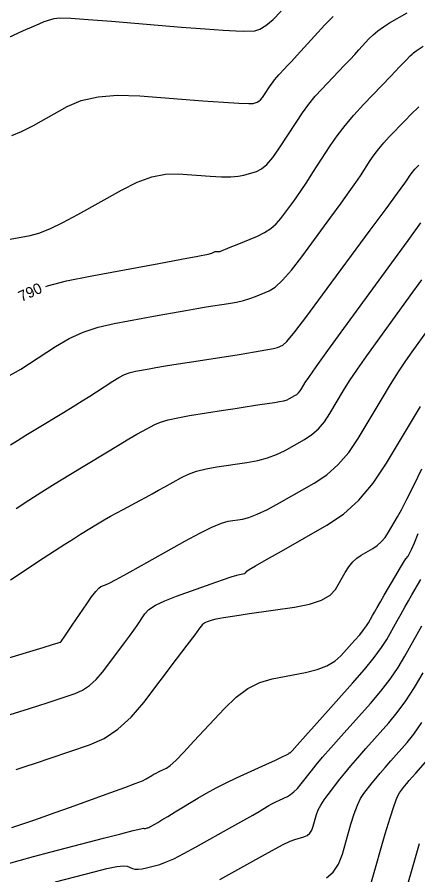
# Model space of a CAD drawing. Extents: x 2082232 to 2083549, y 592624 to 593832.
# Drawn here: x 2082779.3 to 2082805.4, y 593622.7 to 593678.6 of the extents above; entities that cross this region are included whole.
import ezdxf

# ---------------------------------------------------------------- set-up
doc = ezdxf.new("R2010")
doc.units = 0
doc.layers.add('DT_X_Contour_Major', color=7, linetype='Continuous')
doc.layers.add('DT_X_Contour_Minor', color=7, linetype='Continuous')

msp = doc.modelspace()

# ---------------------------------------------------------------- linework, layer by layer
at = {"layer": 'DT_X_Contour_Major'}
for points in [[(2082781.186, 593661.046), (2082781.288, 593661.081), (2082782.525, 593661.396), (2082784.058, 593661.708), (2082788.539, 593662.534), (2082790.016, 593662.808), (2082791.084, 593663.011), (2082791.743, 593663.144), (2082791.994, 593663.205), (2082792.119, 593663.275), (2082792.164, 593663.298), (2082792.207, 593663.314), (2082792.246, 593663.322), (2082792.282, 593663.323), (2082792.375, 593663.316), (2082792.408, 593663.314), (2082792.441, 593663.316), (2082792.472, 593663.32), (2082792.501, 593663.327), (2082792.577, 593663.35), (2082792.664, 593663.383), (2082792.868, 593663.465), (2082793.188, 593663.596), (2082793.626, 593663.777), (2082794.95, 593664.324), (2082795.417, 593664.549), (2082795.828, 593664.813), (2082796.18, 593665.116), (2082796.475, 593665.458), (2082797.185, 593666.424), (2082797.471, 593666.822), (2082797.797, 593667.294), (2082798.162, 593667.839), (2082798.566, 593668.456), (2082799.697, 593670.202), (2082800.151, 593670.861), (2082800.664, 593671.529), (2082801.235, 593672.207), (2082801.866, 593672.895), (2082803.626, 593674.74), (2082804.208, 593675.35), (2082804.634, 593675.794), (2082804.904, 593676.073), (2082805.018, 593676.187), (2082805.114, 593676.271), (2082805.288, 593676.394), (2082805.739, 593676.699)], [(2082777.529, 593636.464), (2082780.143, 593637.255), (2082781.002, 593637.515), (2082781.617, 593637.701), (2082781.99, 593637.814), (2082782.119, 593637.853), (2082782.14, 593637.86), (2082782.147, 593637.863), (2082782.154, 593637.868), (2082782.161, 593637.875), (2082782.168, 593637.882), (2082782.185, 593637.905), (2082782.234, 593637.977), (2082782.371, 593638.178), (2082782.593, 593638.507), (2082782.903, 593638.965), (2082783.842, 593640.356), (2082784.165, 593640.817), (2082784.427, 593641.158), (2082784.63, 593641.379), (2082784.772, 593641.479), (2082785.072, 593641.586), (2082785.303, 593641.695), (2082785.77, 593641.943), (2082786.473, 593642.33), (2082787.412, 593642.856), (2082790.231, 593644.443), (2082791.2, 593644.971), (2082791.993, 593645.362), (2082792.609, 593645.618), (2082793.05, 593645.737), (2082793.99, 593645.876), (2082794.405, 593645.981), (2082794.943, 593646.194), (2082795.605, 593646.513), (2082796.391, 593646.94), (2082798.652, 593648.221), (2082799.466, 593648.763), (2082800.214, 593649.429), (2082800.896, 593650.22), (2082801.511, 593651.134), (2082803.063, 593653.738), (2082803.621, 593654.661), (2082804.135, 593655.477), (2082804.602, 593656.186), (2082805.023, 593656.788), (2082806.085, 593658.252)], [(2082781.821, 593622.241), (2082784.32, 593622.893), (2082785.157, 593623.1), (2082785.794, 593623.232), (2082786.23, 593623.287), (2082786.466, 593623.267), (2082786.828, 593623.111), (2082786.986, 593623.07), (2082787.191, 593623.065), (2082787.442, 593623.095), (2082787.739, 593623.16), (2082788.593, 593623.381), (2082788.982, 593623.515), (2082789.507, 593623.749), (2082790.17, 593624.084), (2082790.969, 593624.52), (2082793.282, 593625.818), (2082794.06, 593626.255), (2082794.657, 593626.592), (2082795.075, 593626.831), (2082795.312, 593626.969), (2082795.704, 593627.207), (2082795.857, 593627.296), (2082796.023, 593627.386), (2082796.2, 593627.475), (2082796.389, 593627.565), (2082796.911, 593627.804), (2082797.113, 593627.922), (2082797.329, 593628.098), (2082797.558, 593628.331), (2082797.801, 593628.622), (2082798.466, 593629.475), (2082798.774, 593629.855), (2082799.198, 593630.357), (2082799.739, 593630.98), (2082800.397, 593631.725), (2082802.305, 593633.872), (2082802.982, 593634.669), (2082803.583, 593635.448), (2082804.108, 593636.21), (2082804.556, 593636.954), (2082805.651, 593638.915)]]:
    msp.add_lwpolyline(points, dxfattribs=at)
at = {"layer": 'DT_X_Contour_Minor'}
for points in [[(2082778.078, 593676.967), (2082779.738, 593677.717), (2082780.302, 593677.969), (2082780.75, 593678.164), (2082781.082, 593678.3), (2082781.297, 593678.379), (2082781.716, 593678.512), (2082782.067, 593678.538), (2082782.808, 593678.516), (2082783.937, 593678.445), (2082785.455, 593678.326), (2082790.022, 593677.944), (2082791.556, 593677.821), (2082792.735, 593677.735), (2082793.557, 593677.688), (2082794.023, 593677.68), (2082794.792, 593677.708), (2082795.116, 593677.796), (2082795.51, 593678.036), (2082795.974, 593678.428), (2082796.509, 593678.974)], [(2082778.861, 593664.119), (2082780.172, 593664.36), (2082780.735, 593664.514), (2082781.44, 593664.794), (2082782.287, 593665.2), (2082783.275, 593665.731), (2082786.101, 593667.317), (2082787.126, 593667.83), (2082788.083, 593668.18), (2082788.971, 593668.366), (2082789.79, 593668.388), (2082791.883, 593668.229), (2082792.608, 593668.189), (2082793.215, 593668.186), (2082793.702, 593668.221), (2082794.072, 593668.293), (2082794.898, 593668.537), (2082795.221, 593668.697), (2082795.572, 593668.997), (2082795.95, 593669.435), (2082796.355, 593670.011), (2082797.471, 593671.734), (2082797.889, 593672.353), (2082798.306, 593672.92), (2082798.721, 593673.433), (2082799.135, 593673.892), (2082800.236, 593675.048), (2082800.629, 593675.46), (2082800.979, 593675.832), (2082801.287, 593676.164), (2082801.554, 593676.454), (2082802.208, 593677.175), (2082802.476, 593677.443), (2082802.79, 593677.705), (2082803.15, 593677.963), (2082803.555, 593678.215), (2082804.695, 593678.881)], [(2082778.965, 593670.883), (2082779.607, 593671.13), (2082780.372, 593671.522), (2082782.575, 593672.758), (2082783.49, 593673.15), (2082784.582, 593673.396), (2082785.851, 593673.497), (2082787.298, 593673.453), (2082791.391, 593673.143), (2082792.746, 593673.045), (2082793.744, 593672.984), (2082794.384, 593672.959), (2082794.666, 593672.971), (2082794.94, 593673.052), (2082795.047, 593673.105), (2082795.163, 593673.204), (2082795.289, 593673.35), (2082795.423, 593673.541), (2082795.794, 593674.112), (2082795.932, 593674.318), (2082796.07, 593674.506), (2082796.208, 593674.676), (2082796.345, 593674.829), (2082796.711, 593675.212), (2082796.894, 593675.407), (2082797.169, 593675.705), (2082797.535, 593676.106), (2082797.994, 593676.61), (2082799.339, 593678.091), (2082799.89, 593678.641)], [(2082778.668, 593655.16), (2082779.554, 593655.644), (2082781.818, 593657.127), (2082782.693, 593657.638), (2082783.618, 593658.059), (2082784.595, 593658.389), (2082785.624, 593658.628), (2082788.434, 593659.146), (2082789.423, 593659.326), (2082790.285, 593659.479), (2082791.018, 593659.605), (2082791.624, 593659.703), (2082793.067, 593659.928), (2082793.583, 593660.019), (2082794.049, 593660.124), (2082794.463, 593660.244), (2082794.826, 593660.376), (2082795.728, 593660.749), (2082796.113, 593660.993), (2082796.593, 593661.445), (2082797.166, 593662.105), (2082797.834, 593662.972), (2082799.741, 593665.564), (2082800.396, 593666.461), (2082800.934, 593667.208), (2082801.353, 593667.806), (2082801.654, 593668.254), (2082802.299, 593669.249), (2082802.558, 593669.625), (2082802.85, 593670.006), (2082803.176, 593670.393), (2082803.535, 593670.785), (2082804.539, 593671.837), (2082804.959, 593672.261), (2082805.467, 593672.745)], [(2082778.883, 593650.711), (2082779.343, 593651.002), (2082779.89, 593651.341), (2082780.523, 593651.729), (2082782.329, 593652.829), (2082782.972, 593653.222), (2082783.544, 593653.577), (2082784.047, 593653.895), (2082784.479, 593654.175), (2082785.54, 593654.87), (2082785.93, 593655.105), (2082786.306, 593655.292), (2082786.667, 593655.428), (2082787.013, 593655.516), (2082787.917, 593655.682), (2082788.352, 593655.758), (2082788.98, 593655.862), (2082789.8, 593655.994), (2082790.813, 593656.153), (2082793.77, 593656.614), (2082794.757, 593656.772), (2082795.499, 593656.901), (2082795.998, 593657), (2082796.251, 593657.069), (2082796.603, 593657.214), (2082796.863, 593657.459), (2082797.382, 593658.087), (2082798.159, 593659.096), (2082799.193, 593660.487), (2082802.296, 593664.705), (2082803.322, 593666.1), (2082804.071, 593667.123), (2082804.545, 593667.774), (2082804.742, 593668.052), (2082804.901, 593668.297), (2082804.965, 593668.389), (2082805.036, 593668.483), (2082805.117, 593668.578), (2082805.205, 593668.675), (2082805.452, 593668.933)], [(2082779.251, 593646.565), (2082780.079, 593647.105), (2082780.927, 593647.648), (2082781.796, 593648.193), (2082782.686, 593648.74), (2082785.086, 593650.201), (2082785.911, 593650.7), (2082786.586, 593651.103), (2082787.11, 593651.408), (2082787.485, 593651.615), (2082788.282, 593652.04), (2082788.647, 593652.196), (2082789.145, 593652.344), (2082789.775, 593652.486), (2082790.537, 593652.621), (2082792.746, 593652.97), (2082793.515, 593653.092), (2082794.167, 593653.193), (2082794.7, 593653.275), (2082795.116, 593653.338), (2082796.069, 593653.478), (2082796.397, 593653.533), (2082796.669, 593653.593), (2082796.884, 593653.659), (2082797.043, 593653.73), (2082797.389, 593653.926), (2082797.514, 593654.009), (2082797.629, 593654.111), (2082797.733, 593654.232), (2082797.827, 593654.372), (2082798.065, 593654.771), (2082798.289, 593655.104), (2082798.783, 593655.801), (2082799.547, 593656.864), (2082800.581, 593658.292), (2082803.698, 593662.588), (2082804.755, 593664.043), (2082805.59, 593665.184)], [(2082778.88, 593641.926), (2082781.007, 593643.33), (2082781.758, 593643.822), (2082782.413, 593644.247), (2082782.974, 593644.603), (2082783.44, 593644.892), (2082784.556, 593645.572), (2082784.973, 593645.822), (2082785.387, 593646.062), (2082785.799, 593646.294), (2082786.208, 593646.515), (2082787.295, 593647.094), (2082787.703, 593647.313), (2082788.111, 593647.534), (2082788.519, 593647.759), (2082788.927, 593647.987), (2082790.014, 593648.6), (2082790.463, 593648.814), (2082790.995, 593648.999), (2082791.608, 593649.152), (2082792.303, 593649.276), (2082794.267, 593649.565), (2082794.972, 593649.694), (2082795.615, 593649.865), (2082796.197, 593650.079), (2082796.717, 593650.335), (2082798.02, 593651.073), (2082798.49, 593651.386), (2082798.921, 593651.77), (2082799.314, 593652.226), (2082799.669, 593652.753), (2082800.564, 593654.255), (2082800.955, 593654.882), (2082801.459, 593655.639), (2082802.074, 593656.525), (2082802.802, 593657.54), (2082804.891, 593660.42), (2082805.663, 593661.476)], [(2082777.715, 593632.804), (2082779.486, 593633.34), (2082780.128, 593633.536), (2082780.726, 593633.724), (2082781.279, 593633.903), (2082781.787, 593634.073), (2082783.084, 593634.515), (2082783.56, 593634.726), (2082784.015, 593635.029), (2082784.449, 593635.423), (2082784.862, 593635.908), (2082785.935, 593637.324), (2082786.311, 593637.824), (2082786.633, 593638.261), (2082786.903, 593638.636), (2082787.119, 593638.948), (2082787.625, 593639.697), (2082787.896, 593639.98), (2082788.331, 593640.267), (2082788.929, 593640.56), (2082789.691, 593640.857), (2082791.939, 593641.656), (2082792.687, 593641.919), (2082793.245, 593642.111), (2082793.612, 593642.231), (2082793.79, 593642.279), (2082794.008, 593642.311), (2082794.082, 593642.325), (2082794.14, 593642.344), (2082794.182, 593642.368), (2082794.208, 593642.397), (2082794.256, 593642.479), (2082794.41, 593642.584), (2082794.838, 593642.84), (2082795.539, 593643.244), (2082796.513, 593643.799), (2082799.475, 593645.477), (2082800.55, 593646.201), (2082801.555, 593647.115), (2082802.489, 593648.22), (2082803.353, 593649.515), (2082805.561, 593653.221)], [(2082779.255, 593629.558), (2082779.834, 593629.747), (2082780.568, 593629.992), (2082781.456, 593630.293), (2082784.029, 593631.169), (2082784.973, 593631.588), (2082785.876, 593632.189), (2082786.737, 593632.971), (2082787.556, 593633.934), (2082789.685, 593636.744), (2082790.387, 593637.671), (2082790.896, 593638.344), (2082791.212, 593638.764), (2082791.335, 593638.931), (2082791.407, 593639.037), (2082791.446, 593639.077), (2082791.508, 593639.118), (2082791.593, 593639.16), (2082791.701, 593639.202), (2082792.02, 593639.316), (2082792.262, 593639.373), (2082792.747, 593639.46), (2082793.475, 593639.576), (2082794.446, 593639.722), (2082797.361, 593640.15), (2082798.347, 593640.342), (2082799.12, 593640.597), (2082799.68, 593640.914), (2082800.026, 593641.293), (2082800.663, 593642.389), (2082800.908, 593642.769), (2082801.165, 593643.086), (2082801.433, 593643.341), (2082801.712, 593643.534), (2082802.474, 593643.965), (2082802.751, 593644.153), (2082803.013, 593644.393), (2082803.258, 593644.685), (2082803.486, 593645.029), (2082804.075, 593646.017), (2082804.338, 593646.49), (2082804.688, 593647.171), (2082805.123, 593648.059), (2082805.644, 593649.155)], [(2082778.973, 593625.78), (2082779.954, 593626.114), (2082780.402, 593626.269), (2082781.012, 593626.483), (2082781.782, 593626.757), (2082782.714, 593627.089), (2082785.412, 593628.055), (2082786.315, 593628.382), (2082787, 593628.64), (2082787.466, 593628.828), (2082787.713, 593628.947), (2082788.083, 593629.171), (2082788.222, 593629.253), (2082788.364, 593629.33), (2082788.508, 593629.404), (2082788.653, 593629.473), (2082789.045, 593629.653), (2082789.266, 593629.812), (2082789.637, 593630.156), (2082790.157, 593630.685), (2082790.826, 593631.398), (2082792.81, 593633.546), (2082793.563, 593634.27), (2082794.332, 593634.832), (2082795.119, 593635.232), (2082795.922, 593635.47), (2082798.087, 593635.888), (2082798.84, 593636.073), (2082799.475, 593636.314), (2082799.992, 593636.613), (2082800.392, 593636.968), (2082801.3, 593637.99), (2082801.611, 593638.348), (2082801.862, 593638.656), (2082802.052, 593638.913), (2082802.183, 593639.119), (2082802.453, 593639.602), (2082802.576, 593639.821), (2082802.744, 593640.113), (2082802.956, 593640.48), (2082803.212, 593640.921), (2082803.955, 593642.197), (2082804.205, 593642.624), (2082804.398, 593642.947), (2082804.535, 593643.167), (2082804.616, 593643.283), (2082804.755, 593643.456), (2082804.836, 593643.597), (2082804.974, 593643.89), (2082805.169, 593644.334), (2082805.422, 593644.93)], [(2082778.76, 593623.428), (2082779.45, 593623.629), (2082780.375, 593623.884), (2082781.536, 593624.191), (2082784.946, 593625.082), (2082786.067, 593625.373), (2082786.872, 593625.58), (2082787.362, 593625.701), (2082787.535, 593625.737), (2082787.576, 593625.719), (2082787.594, 593625.714), (2082787.617, 593625.714), (2082787.646, 593625.717), (2082787.68, 593625.725), (2082787.777, 593625.75), (2082787.821, 593625.765), (2082787.881, 593625.792), (2082787.956, 593625.83), (2082788.047, 593625.879), (2082788.31, 593626.027), (2082788.465, 593626.117), (2082788.734, 593626.277), (2082789.115, 593626.506), (2082789.609, 593626.805), (2082791.078, 593627.695), (2082791.648, 593628.027), (2082792.259, 593628.358), (2082792.91, 593628.687), (2082793.601, 593629.014), (2082795.497, 593629.883), (2082796.121, 593630.17), (2082796.57, 593630.379), (2082796.846, 593630.511), (2082796.947, 593630.565), (2082796.984, 593630.606), (2082796.999, 593630.62), (2082797.013, 593630.63), (2082797.028, 593630.638), (2082797.043, 593630.642), (2082797.084, 593630.65), (2082797.206, 593630.774), (2082797.538, 593631.14), (2082798.082, 593631.747), (2082798.838, 593632.595), (2082801.136, 593635.181), (2082801.921, 593636.086), (2082802.556, 593636.864), (2082803.039, 593637.514), (2082803.37, 593638.036), (2082804.052, 593639.258), (2082804.303, 593639.707), (2082804.546, 593640.136), (2082804.78, 593640.546), (2082805.006, 593640.936), (2082805.597, 593641.951)], [(2082792.518, 593622.391), (2082795.052, 593623.812), (2082795.911, 593624.287), (2082796.588, 593624.644), (2082797.082, 593624.884), (2082797.395, 593625.006), (2082797.985, 593625.177), (2082798.189, 593625.268), (2082798.358, 593625.415), (2082798.492, 593625.616), (2082798.591, 593625.872), (2082798.809, 593626.629), (2082798.917, 593626.924), (2082799.077, 593627.241), (2082799.288, 593627.579), (2082799.552, 593627.939), (2082800.324, 593628.929), (2082800.647, 593629.332), (2082801.037, 593629.798), (2082801.493, 593630.329), (2082802.016, 593630.923), (2082803.5, 593632.593), (2082804.058, 593633.268), (2082804.617, 593634.039), (2082805.179, 593634.907), (2082805.743, 593635.871)], [(2082799.446, 593622.497), (2082799.881, 593622.874), (2082800.226, 593623.392), (2082800.481, 593624.052), (2082801.042, 593626), (2082801.252, 593626.672), (2082801.461, 593627.228), (2082801.669, 593627.668), (2082801.876, 593627.991), (2082802.427, 593628.697), (2082802.658, 593628.985), (2082802.936, 593629.319), (2082803.262, 593629.698), (2082803.636, 593630.122), (2082804.696, 593631.315), (2082805.133, 593631.867), (2082805.652, 593632.63)], [(2082802.371, 593622.232), (2082803.274, 593625.37), (2082803.586, 593626.42), (2082803.845, 593627.215), (2082804.049, 593627.756), (2082804.2, 593628.042), (2082804.531, 593628.466), (2082804.669, 593628.639), (2082804.836, 593628.839), (2082805.031, 593629.066), (2082805.256, 593629.321), (2082805.891, 593630.036)], [(2082804.261, 593620.411), (2082805.507, 593624.741)]]:
    msp.add_lwpolyline(points, dxfattribs=at)

# ---------------------------------------------------------------- texts
at = {"layer": 'DT_X_Contour_Major'}
msp.add_text('790', height=0.7, rotation=24.8688, dxfattribs=at).set_placement((2082779.597, 593660.022))

doc.saveas('drawing.dxf')
